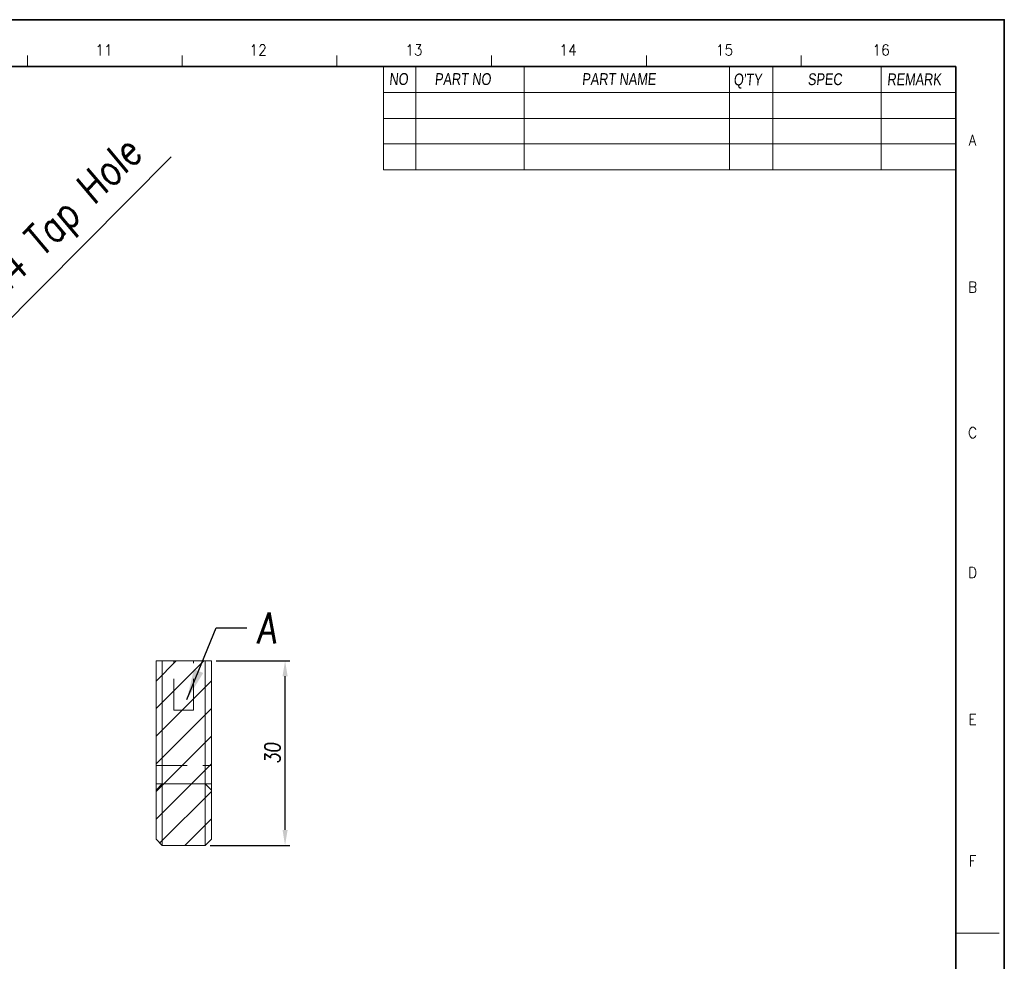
# Model space of a CAD drawing. Header units: millimetres. Extents: x 4497 to 11741, y 5958 to 12619.
# Tile 277 of 424: x 5868 to 6028, y 10769 to 10922. Entities that reach past the tile are written whole.
import ezdxf
from ezdxf.enums import TextEntityAlignment as Align

# ---------------------------------------------------------------- set-up
doc = ezdxf.new("R2010")
doc.units = ezdxf.units.MM
doc.header["$LTSCALE"] = 0.8
doc.header["$PDMODE"] = 3
doc.header["$PDSIZE"] = 0.3125
doc.linetypes.add('HIDDEN', pattern=[9.525, 6.35, -3.175])
doc.layers.get('0').update_dxf_attribs({"linetype": 'CONTINUOUS', "lineweight": 0})
doc.layers.get('Defpoints').update_dxf_attribs({"linetype": 'CONTINUOUS', "lineweight": 0})
doc.layers.add('2', color=3, linetype='CONTINUOUS', lineweight=0)
doc.layers.add('3', color=5, linetype='HIDDEN', lineweight=0)
doc.styles.get("Standard").update_dxf_attribs({"font": 'romans.shx', "width": 0.8, "oblique": 5, "bigfont": 'whgtxt.shx'})
doc.dimstyles.get("Standard").update_dxf_attribs({"dimtxt": 2.5, "dimasz": 2.5, "dimexe": 0.8, "dimexo": 0.8, "dimgap": 0.8, "dimtad": 1, "dimdsep": 46, "dimtxsty": 'Standard', "dimcen": 0, "dimclrd": 3, "dimclre": 3, "dimclrt": 3, "dimazin": 0, "dimtp": 0.001, "dimtm": 0.001, "dimtfac": 1, "dimtmove": 0, "dimatfit": 3, "dimfxl": 0, "dimtolj": 1, "dimarcsym": 0})

# ---------------------------------------------------------------- blocks, each defined once
blk = doc.blocks.new('*D1216')
at = {"layer": '2', "color": 3, "lineweight": -2}
for p, q in [((5892.85, 10899.91), (5855.78, 10862.56)), ((5850, 10856.75), (5852.25, 10859.02)), ((5846.48, 10853.2), (5842.95, 10849.65))]:
    blk.add_line(p, q, dxfattribs=at)
at = {"layer": '2', "color": 3}
for points in [[(5855.18, 10863.15), (5856.37, 10861.98), (5852.25, 10859.02)], [(5845.88, 10853.78), (5847.07, 10852.61), (5850, 10856.75)]]:
    blk.add_solid(points, dxfattribs=at)
at = {"layer": 'Defpoints', "color": 0}
for p in [(5852.25, 10859.02), (5850, 10856.75)]:
    blk.add_point(p, dxfattribs=at)
at = {"layer": '2', "color": 3, "insert": (5872.57, 10886.49), "char_height": 5, "attachment_point": 5, "rotation": 45.2055}
blk.add_mtext('\\A1;2-M4 Tap Hole', dxfattribs=at)
blk = doc.blocks.new('*D1204')
at = {"layer": '2', "color": 3, "lineweight": -2}
for p, q in [((5900.19, 10817.94), (5912.17, 10817.94)), ((5911.37, 10790.44), (5911.37, 10815.44)), ((5899.19, 10787.94), (5912.17, 10787.94))]:
    blk.add_line(p, q, dxfattribs=at)
at = {"layer": '2', "color": 3}
for points in [[(5910.96, 10815.44), (5911.79, 10815.44), (5911.37, 10817.94)], [(5910.96, 10790.44), (5911.79, 10790.44), (5911.37, 10787.94)]]:
    blk.add_solid(points, dxfattribs=at)
at = {"layer": 'Defpoints', "color": 0}
for p in [(5899.39, 10817.94), (5911.37, 10817.94), (5898.39, 10787.94)]:
    blk.add_point(p, dxfattribs=at)
at = {"layer": '2', "color": 3, "insert": (5909.32, 10802.94), "char_height": 2.5, "attachment_point": 5, "rotation": 90}
blk.add_mtext('\\A1;30', dxfattribs=at)

msp = doc.modelspace()

# ---------------------------------------------------------------- hatches: boundary and pattern name
h = msp.add_hatch()
h.set_pattern_fill('ANSI31', color=6)
h.set_pattern_definition([(45, (-3861.308, 6235.5938), (-2.245064, 2.245064), [])])
h.paths.add_polyline_path([(5899.39, 10817.939), (5899.39, 10788.939), (5898.39, 10787.939), (5891.39, 10787.939), (5890.39, 10788.939), (5890.39, 10817.939)])

# ---------------------------------------------------------------- linework, layer by layer
at = {"color": 7, "linetype": 'Continuous'}
for p, q in [((5869.5, 10914.584), (5869.5, 10916.343)), ((5894.653, 10914.584), (5894.653, 10916.343)), ((5919.806, 10914.584), (5919.806, 10916.343)), ((5944.959, 10914.584), (5944.959, 10916.343)), ((5970.112, 10914.584), (5970.112, 10916.343)), ((5995.265, 10914.584), (5995.265, 10916.343)), ((6020.418, 10773.691), (6027.454, 10773.691))]:
    msp.add_line(p, q, dxfattribs=at)
at = {"color": 7, "linetype": 'Continuous', "lineweight": 35}
for p in [(5617.969, 10914.584), (6020.418, 10632.799)]:
    msp.add_line(p, (6020.418, 10914.584), dxfattribs=at)
for p, q in [((5927.369, 10914.584), (5927.369, 10897.772)), ((5932.646, 10914.584), (5932.646, 10897.772)), ((5927.369, 10897.772), (6020.418, 10897.772)), ((5890.39, 10788.939), (5890.39, 10817.939)), ((5890.39, 10817.939), (5899.39, 10817.939)), ((5891.39, 10787.939), (5891.39, 10817.939)), ((5898.39, 10817.939), (5898.39, 10787.939)), ((5899.39, 10817.939), (5899.39, 10788.939)), ((5899.39, 10797.939), (5890.39, 10797.939)), ((5890.39, 10788.939), (5891.39, 10787.939)), ((5899.39, 10788.939), (5898.39, 10787.939)), ((5891.39, 10787.939), (5898.39, 10787.939))]:
    msp.add_line(p, q)
at = {"color": 7}
for p, q in [((5950.236, 10914.584), (5950.236, 10897.772)), ((5983.656, 10914.584), (5983.656, 10897.772)), ((5990.692, 10914.584), (5990.692, 10897.772)), ((6008.281, 10914.584), (6008.281, 10897.772)), ((5927.369, 10910.362), (6020.418, 10910.362)), ((5927.369, 10906.141), (6020.418, 10906.141)), ((5927.369, 10901.993), (6020.418, 10901.993))]:
    msp.add_line(p, q, dxfattribs=at)
at = {"color": 7, "linetype": 'Continuous', "lineweight": 35}
msp.add_lwpolyline([(5608.314, 10922.191), (5608.314, 10625.191), (6028.314, 10625.191), (6028.314, 10922.191)], close=True, dxfattribs=at)
at = {"layer": '3'}
for p, q in [((5893.29, 10809.939), (5893.29, 10817.939)), ((5896.49, 10809.939), (5896.49, 10817.939)), ((5893.29, 10809.939), (5896.489, 10809.939)), ((5890.39, 10800.939), (5899.39, 10800.939)), ((5891.39, 10797.939), (5890.39, 10796.939)), ((5899.39, 10796.939), (5898.39, 10797.939))]:
    msp.add_line(p, q, dxfattribs=at)

# ---------------------------------------------------------------- texts
at = {"color": 7, "linetype": 'Continuous', "width": 0.933333}
for s, p in [('11', (5881.935, 10917.257)), ('12', (5906.998, 10917.257)), ('13', (5932.318, 10917.257)), ('14', (5957.381, 10917.257)), ('15', (5982.829, 10917.257)), ('16', (6008.278, 10917.257)), ('A', (6023.146, 10902.604)), ('B', (6023.146, 10878.698)), ('C', (6023.146, 10855.049)), ('D', (6023.146, 10832.3)), ('E', (6023.146, 10808.394)), ('F', (6023.146, 10785.387))]:
    msp.add_text(s, height=1.759, dxfattribs=at).set_placement(p, align=Align.MIDDLE_CENTER)
at = {"linetype": 'Continuous', "char_height": 1.92627, "attachment_point": 1}
for s, insert in [('{\\fㅁㅌㅈㅂ|b0|i0|c129|p50;NO}', (5928.28, 10913.509)), ('{\\fㅁㅌㅈㅂ|b0|i0|c129|p50;PART NO}', (5935.681, 10913.497)), ('{\\fㅁㅌㅈㅂ|b0|i0|c129|p50;PART NAME}', (5959.635, 10913.497)), ("{\\fㅁㅌㅈㅂ|b0|i0|c129|p50;Q'TY}", (5984.278, 10913.434)), ('{\\fㅁㅌㅈㅂ|b0|i0|c129|p50;SPEC}', (5996.326, 10913.476)), ('{\\fㅁㅌㅈㅂ|b0|i0|c129|p50;REMARK}', (6009.245, 10913.455))]:
    msp.add_mtext(s, dxfattribs=dict(at, insert=insert))
at = {"layer": '2', "color": 3, "insert": (5906.78, 10825.789), "char_height": 5, "width": 47.61908, "attachment_point": 1}
msp.add_mtext('A', dxfattribs=at)

# ---------------------------------------------------------------- dimensions: what is measured, and where the dimension line sits
at = {"layer": '2'}
dim = msp.add_diameter_dim_2p(p1=(5849.998, 10856.746), p2=(5852.253, 10859.017), text='2-M4 Tap Hole', dimstyle='Standard', override={"dimscale": 2, "dimazin": 2}, dxfattribs=at)
dim.commit()
dim.dimension.update_dxf_attribs({"geometry": '*D1216', "text_midpoint": (5872.574, 10886.486)})
dim = msp.add_linear_dim(base=(5911.373, 10817.939), p1=(5898.39, 10787.939), p2=(5899.39, 10817.939), angle=90, dimstyle='Standard', override={"dimazin": 2}, dxfattribs=at)
dim.commit()
dim.dimension.update_dxf_attribs({"geometry": '*D1204', "text_midpoint": (5909.323, 10802.939)})

# ---------------------------------------------------------------- leaders
at = {"layer": '2', "annotation_type": 0, "has_hookline": 1, "hookline_direction": 0, "text_width": 3.048}
msp.add_leader([(5895.412, 10811.659), (5900.18, 10823.289), (5905.18, 10823.289)], dimstyle='Standard', override={"dimscale": 2, "dimgap": 0.8, "dimtad": 0, "dimazin": 2}, dxfattribs=at)

doc.saveas('drawing.dxf')
